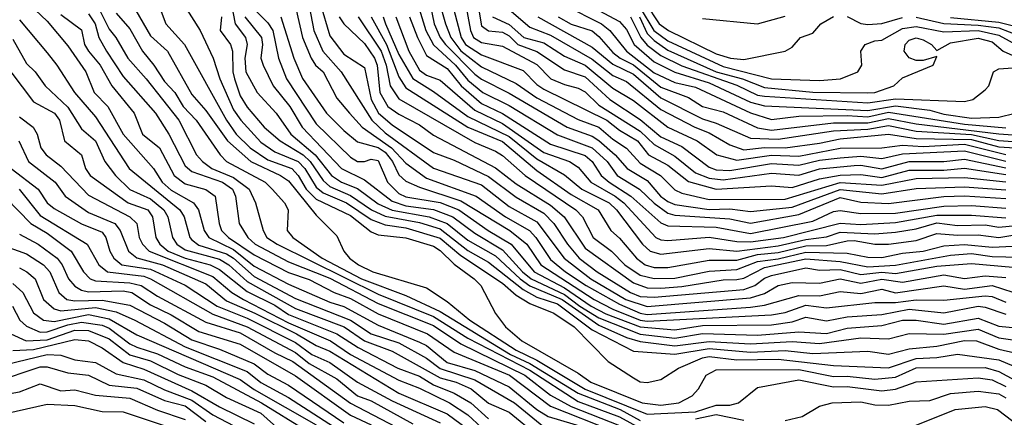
# Model space of a CAD drawing. Header units: metres. Extents: x -51132 to -49532, y -231222 to -229437.
# Tile 540 of 656: x -50346 to -50274, y -229764 to -229735. Entities that reach past the tile are written whole.
import ezdxf

# ---------------------------------------------------------------- set-up
doc = ezdxf.new("R2010")
doc.units = ezdxf.units.M
for name, color, linetype in [('CONTOUR_HALF', 8, 'Continuous'), ('CONTOUR_INDEX', 1, 'Continuous'), ('CONTOUR_INTER', 3, 'Continuous')]:
    doc.layers.add(name, color=color, linetype=linetype)

msp = doc.modelspace()

# ---------------------------------------------------------------- linework, layer by layer
at = {"layer": 'CONTOUR_HALF'}
for points, elevation in [([(-50317.191, -229732.259), (-50316.121, -229735.759), (-50315.58, -229736.79), (-50313.968, -229738.259), (-50313.08, -229739.344), (-50311.986, -229740.259), (-50310.08, -229741.2), (-50306.58, -229743.316), (-50304.08, -229744.274), (-50302.978, -229745.259), (-50302.245, -229746.259), (-50300.634, -229747.259), (-50299.58, -229748.286), (-50298.58, -229749.01), (-50298.08, -229749.152), (-50294.08, -229749.418), (-50292.58, -229749.736), (-50289.08, -229749.096), (-50286.08, -229747.875), (-50284.58, -229748.204), (-50282.58, -229748.297), (-50278.58, -229747.79), (-50277.08, -229747.736), (-50274.08, -229747.948)], 34.5), ([(-50313.58, -229731.957), (-50312.888, -229735.759), (-50312.661, -229736.259), (-50312.08, -229736.616), (-50310.58, -229736.886), (-50308.08, -229738.223), (-50307.073, -229739.259), (-50306.08, -229739.675), (-50305.08, -229739.922), (-50304.58, -229740.207), (-50303.58, -229741.163), (-50300.58, -229743.042), (-50299.58, -229744.026), (-50298.08, -229744.868), (-50296.58, -229746.089), (-50295.58, -229746.476), (-50294.58, -229746.595), (-50291.08, -229746.105), (-50289.08, -229746.238), (-50287.58, -229745.79), (-50285.08, -229745.543), (-50284.58, -229745.518), (-50283.08, -229745.778), (-50281.08, -229745.259), (-50278.58, -229745.264), (-50277.08, -229745.079), (-50274.08, -229745.716)], 32.5), ([(-50335.735, -229733.259), (-50334.983, -229735.259), (-50333.63, -229736.759), (-50330.58, -229742.252), (-50329.875, -229743.259), (-50328.863, -229744.259), (-50327.58, -229745.141), (-50325.852, -229745.759), (-50325.377, -229746.259), (-50324.81, -229747.259), (-50324.08, -229747.982), (-50321.58, -229749.182), (-50320.08, -229750.369), (-50319.58, -229750.57), (-50317.58, -229750.787), (-50315.58, -229751.396), (-50315.08, -229751.714), (-50314.08, -229752.711), (-50312.635, -229753.759), (-50312.144, -229754.259), (-50311.08, -229756.28), (-50310.363, -229757.259), (-50309.173, -229758.259), (-50305.08, -229760.621), (-50304.175, -229761.259), (-50300.446, -229762.759), (-50299.08, -229762.944), (-50297.798, -229762.759), (-50296.828, -229762.259), (-50296.358, -229761.759), (-50295.8, -229760.759), (-50295.08, -229760.372), (-50289.08, -229760.356), (-50286.58, -229760.868), (-50285.58, -229760.834), (-50283.58, -229761.062), (-50282.08, -229760.902), (-50280.58, -229760.232), (-50275.58, -229760.21), (-50274.58, -229760.487), (-50272.58, -229761.587)], 42.5), ([(-50324.58, -229733.972), (-50324.25, -229735.759), (-50323.596, -229737.259), (-50322.26, -229738.759), (-50320.042, -229742.259), (-50319.08, -229743.182), (-50315.58, -229745.736), (-50312.08, -229746.944), (-50310.08, -229748.509), (-50308.08, -229749.622), (-50306.105, -229752.259), (-50304.171, -229753.759), (-50301.636, -229755.259), (-50300.08, -229755.781), (-50292.58, -229755.154), (-50291.58, -229754.835), (-50290.58, -229754.244), (-50289.58, -229754.027), (-50287.58, -229754.079), (-50286.08, -229753.761), (-50284.58, -229754.093), (-50283.08, -229753.795), (-50281.58, -229754.018), (-50278.58, -229753.49), (-50277.08, -229753.751), (-50275.58, -229753.557), (-50274.08, -229753.675)], 38.5), ([(-50306.08, -229733.911), (-50303.385, -229735.259), (-50302.8, -229735.759), (-50301.586, -229737.259), (-50299.58, -229738.815), (-50298.08, -229739.526), (-50296.58, -229739.866), (-50292.58, -229741.728), (-50291.08, -229742.211), (-50289.08, -229741.97), (-50285.58, -229741.915), (-50284.08, -229742.013), (-50282.58, -229741.674), (-50277.08, -229742.548), (-50274.08, -229742.811)], 29.5), ([(-50344.456, -229734.259), (-50343.58, -229735.08), (-50342.08, -229736.863), (-50340.772, -229738.759), (-50340.175, -229740.259), (-50339.173, -229741.259), (-50338.065, -229743.259), (-50335.867, -229745.759), (-50335.232, -229746.759), (-50334.58, -229747.34), (-50332.973, -229748.259), (-50332.617, -229748.759), (-50332.195, -229750.259), (-50331.85, -229750.759), (-50330.08, -229751.646), (-50328.58, -229752.845), (-50326.08, -229754.155), (-50323.08, -229755.474), (-50322.08, -229755.774), (-50319.58, -229757.122), (-50316.58, -229758.356), (-50316.08, -229758.609), (-50314.58, -229759.83), (-50312.58, -229760.419), (-50310.08, -229761.607), (-50308.08, -229763.243), (-50307.264, -229763.759), (-50304.58, -229764.558)], 45.5), ([(-50340.58, -229734.537), (-50340.101, -229735.259), (-50339.826, -229736.259), (-50339.282, -229737.259), (-50338.08, -229739.097), (-50335.714, -229741.759), (-50334.758, -229743.259), (-50333.58, -229745.575), (-50333.08, -229745.991), (-50330.871, -229746.759), (-50330.15, -229747.259), (-50329.917, -229747.759), (-50329.671, -229749.759), (-50329.028, -229750.759), (-50328.495, -229751.259), (-50326.08, -229752.531), (-50323.08, -229753.724), (-50319.58, -229755.569), (-50315.58, -229757.145), (-50313.58, -229758.48), (-50308.96, -229760.759), (-50307.08, -229762.199), (-50305.58, -229763.032), (-50302.08, -229764.404)], 44.5), ([(-50338.58, -229734.489), (-50337.58, -229735.62), (-50336.67, -229737.259), (-50335.842, -229738.259), (-50335.08, -229739.448), (-50334.32, -229740.259), (-50333.717, -229741.259), (-50332.773, -229742.259), (-50331.034, -229744.759), (-50330.582, -229745.259), (-50327.774, -229746.759), (-50327.261, -229747.259), (-50326.375, -229748.259), (-50326.115, -229748.759), (-50326.191, -229750.259), (-50325.761, -229750.759), (-50323.643, -229752.259), (-50320.798, -229753.759), (-50317.58, -229754.99), (-50315.08, -229756.149), (-50309.993, -229759.259), (-50308.58, -229759.911), (-50305.08, -229762.071), (-50302.039, -229763.259), (-50300.58, -229764.06)], 43.5), ([(-50330.934, -229734.759), (-50331.034, -229735.759), (-50330.281, -229736.759), (-50330.138, -229737.259), (-50330.116, -229738.759), (-50329.993, -229739.259), (-50329.58, -229740.497), (-50329.08, -229741.311), (-50327.837, -229742.759), (-50326.696, -229743.759), (-50325.018, -229744.759), (-50324.514, -229745.259), (-50323.58, -229746.641), (-50323.08, -229747.063), (-50321.58, -229747.728), (-50320.062, -229748.759), (-50319.08, -229749.226), (-50316.58, -229749.69), (-50315.08, -229750.136), (-50313.08, -229751.707), (-50311.58, -229752.557), (-50309.08, -229754.54), (-50308.08, -229755.091), (-50306.58, -229755.587), (-50304.08, -229757.48), (-50301.08, -229759.016), (-50298.08, -229759.247), (-50295.58, -229758.835), (-50292.58, -229759.093), (-50290.08, -229758.973), (-50288.08, -229759.192), (-50284.08, -229759.022), (-50282.58, -229759.226), (-50281.08, -229758.838), (-50279.08, -229758.66), (-50277.08, -229758.249), (-50276.205, -229758.259), (-50274.58, -229758.868), (-50272.58, -229759.334)], 41.5), ([(-50329.251, -229734.759), (-50328.029, -229736.259), (-50327.962, -229736.759), (-50328.098, -229737.759), (-50327.932, -229738.259), (-50327.186, -229739.759), (-50325.975, -229741.259), (-50325.094, -229742.759), (-50322.242, -229745.759), (-50320.58, -229746.593), (-50318.58, -229748.135), (-50317.58, -229748.463), (-50315.58, -229748.735), (-50314.168, -229749.259), (-50312.58, -229750.464), (-50310.58, -229751.658), (-50309.121, -229753.259), (-50308.499, -229753.759), (-50306.08, -229754.903), (-50304.974, -229755.759), (-50303.58, -229756.594), (-50300.58, -229757.776), (-50298.08, -229758.07), (-50296.08, -229757.747), (-50292.08, -229757.854), (-50289.08, -229757.614), (-50287.08, -229757.732), (-50285.58, -229757.34), (-50283.08, -229757.157), (-50281.58, -229756.776), (-50280.58, -229756.779), (-50278.58, -229757.062), (-50276.08, -229756.632), (-50274.58, -229757.212), (-50272.58, -229757.398)], 40.5), ([(-50326.645, -229734.759), (-50325.696, -229737.759), (-50325.08, -229739.235), (-50323.334, -229741.759), (-50322.08, -229743.017), (-50321.08, -229743.817), (-50319.58, -229744.228), (-50319.08, -229744.582), (-50318.55, -229745.259), (-50318.08, -229746.228), (-50317.58, -229746.671), (-50316.58, -229747.129), (-50313.58, -229748.112), (-50310.048, -229750.259), (-50308.8, -229751.259), (-50307.783, -229752.759), (-50303.929, -229755.259), (-50302.58, -229755.965), (-50300.58, -229756.762), (-50300.08, -229756.846), (-50291.08, -229756.372), (-50290.08, -229756.208), (-50288.58, -229755.691), (-50287.08, -229755.876), (-50283.58, -229755.479), (-50282.08, -229755.494), (-50280.58, -229755.293), (-50278.58, -229755.329), (-50275.58, -229754.996), (-50275.08, -229755.04), (-50274.08, -229755.459)], 39.5), ([(-50322.404, -229734.759), (-50322.08, -229735.265), (-50320.58, -229736.703), (-50319.839, -229737.759), (-50319.659, -229738.259), (-50319.451, -229740.259), (-50318.871, -229741.259), (-50318.08, -229741.826), (-50316.58, -229742.604), (-50315.58, -229743.352), (-50311.08, -229745.704), (-50309.58, -229746.87), (-50307.08, -229748.413), (-50306.102, -229749.259), (-50304.58, -229751.533), (-50301.08, -229754.058), (-50300.08, -229754.424), (-50299.08, -229754.44), (-50297.58, -229754.337), (-50294.58, -229753.849), (-50293.58, -229753.817), (-50293.08, -229753.731), (-50291.58, -229752.958), (-50288.58, -229752.316), (-50286.08, -229752.502), (-50284.08, -229752.895), (-50282.08, -229752.766), (-50278.08, -229752.042), (-50276.58, -229751.924), (-50275.08, -229752.14), (-50273.08, -229752.194)], 37.5), ([(-50320.085, -229734.759), (-50318.985, -229736.759), (-50318.08, -229739.099), (-50317.58, -229739.903), (-50313.08, -229742.764), (-50310.58, -229743.806), (-50308.08, -229745.912), (-50305.58, -229747.653), (-50303.632, -229748.759), (-50302.723, -229750.259), (-50302.08, -229750.825), (-50300.86, -229752.259), (-50300.217, -229752.759), (-50299.58, -229752.951), (-50298.58, -229752.953), (-50295.58, -229752.412), (-50293.58, -229752.414), (-50292.08, -229752.014), (-50290.58, -229751.856), (-50288.58, -229751.385), (-50287.08, -229751.34), (-50285.58, -229751.004), (-50285.08, -229750.981), (-50283.58, -229751.256), (-50282.58, -229751.252), (-50280.58, -229750.99), (-50279.08, -229750.471), (-50277.58, -229750.604), (-50276.08, -229750.574), (-50274.58, -229750.773), (-50272.58, -229750.442)], 36.5), ([(-50318.302, -229734.759), (-50317.35, -229737.259), (-50316.58, -229738.619), (-50316.08, -229738.987), (-50315.08, -229739.348), (-50312.58, -229741.527), (-50310.58, -229742.487), (-50307.58, -229744.592), (-50305.721, -229745.259), (-50305.08, -229745.669), (-50304.16, -229746.759), (-50302.412, -229747.759), (-50301.78, -229748.259), (-50299.442, -229750.759), (-50299.08, -229750.949), (-50298.58, -229750.989), (-50295.58, -229750.746), (-50293.58, -229751.072), (-50292.58, -229751.086), (-50290.209, -229750.759), (-50286.08, -229749.722), (-50284.58, -229749.816), (-50282.08, -229749.69), (-50279.08, -229749.147), (-50276.58, -229749.144), (-50274.08, -229749.334)], 35.5), ([(-50314.98, -229734.259), (-50314.702, -229735.259), (-50314.311, -229736.259), (-50313.58, -229737.224), (-50312.08, -229738.379), (-50309.58, -229739.589), (-50308.08, -229740.63), (-50305.08, -229742.215), (-50303.58, -229742.767), (-50302.58, -229743.637), (-50301.58, -229744.297), (-50300.58, -229745.386), (-50299.122, -229746.259), (-50298.08, -229747.317), (-50297.58, -229747.552), (-50295.58, -229748.014), (-50290.08, -229747.979), (-50286.08, -229746.78), (-50283.08, -229746.982), (-50280.58, -229746.491), (-50277.08, -229746.419), (-50274.08, -229746.721)], 33.5), ([(-50311.285, -229734.759), (-50310.08, -229735.305), (-50309.015, -229736.259), (-50307.58, -229736.645), (-50306.08, -229737.618), (-50304.573, -229738.259), (-50302.58, -229739.931), (-50301.08, -229740.839), (-50298.591, -229742.759), (-50296.445, -229743.759), (-50295.033, -229744.759), (-50293.58, -229745.158), (-50291.08, -229744.791), (-50289.08, -229744.858), (-50286.08, -229744.28), (-50283.08, -229744.252), (-50281.58, -229744.058), (-50280.08, -229744.158), (-50277.08, -229744.003), (-50274.08, -229744.737)], 31.5), ([(-50308.011, -229734.759), (-50304.08, -229736.951), (-50302.58, -229738.202), (-50301.08, -229738.909), (-50299.08, -229740.636), (-50296.08, -229742.156), (-50295.08, -229742.462), (-50292.58, -229743.561), (-50290.58, -229743.627), (-50286.58, -229743.027), (-50284.08, -229742.901), (-50282.58, -229742.636), (-50280.58, -229743.053), (-50276.58, -229743.3), (-50274.58, -229743.72), (-50268.08, -229744.199)], 30.5), ([(-50301.288, -229734.759), (-50300.529, -229736.259), (-50300.08, -229736.805), (-50299.08, -229737.571), (-50297.58, -229738.322), (-50293.58, -229739.725), (-50292.08, -229740.433), (-50291.58, -229740.52), (-50284.08, -229740.996), (-50282.08, -229740.697), (-50277.08, -229740.904), (-50276.461, -229740.759), (-50275.58, -229740.048), (-50275.324, -229739.759), (-50274.97, -229738.759), (-50274.58, -229738.53), (-50273.58, -229738.466)], 28.5), ([(-50300.58, -229734.108), (-50299.599, -229735.759), (-50298.58, -229736.507), (-50294.58, -229738.363), (-50291.08, -229739.265), (-50287.58, -229739.386), (-50286.063, -229739.259), (-50284.802, -229738.759), (-50284.528, -229738.259), (-50284.581, -229737.259), (-50284.266, -229736.759), (-50283.58, -229736.503), (-50283.08, -229736.461), (-50281.58, -229735.593), (-50280.58, -229735.467), (-50278.58, -229735.841), (-50276.08, -229735.758), (-50274.58, -229736.084), (-50273.08, -229736.914)], 27.5), ([(-50296.08, -229734.87), (-50292.08, -229735.269), (-50290.08, -229734.7)], 26.5), ([(-50278.08, -229734.815), (-50274.58, -229735.132), (-50272.58, -229735.647)], 26.5), ([(-50346.08, -229736.381), (-50345.08, -229738.132), (-50344.439, -229738.759), (-50343.713, -229739.759), (-50342.08, -229741.312), (-50341.08, -229742.894), (-50340.065, -229743.759), (-50339.388, -229745.259), (-50338.635, -229746.259), (-50337.58, -229747.276), (-50336.08, -229747.967), (-50335.114, -229748.759), (-50334.828, -229749.259), (-50334.496, -229750.759), (-50334.183, -229751.259), (-50333.58, -229751.665), (-50331.08, -229752.33), (-50330.405, -229752.759), (-50329.08, -229753.969), (-50325.58, -229755.928), (-50322.049, -229757.259), (-50320.58, -229758.259), (-50318.58, -229759.015), (-50315.08, -229760.96), (-50313.938, -229761.259), (-50312.83, -229761.759), (-50311.58, -229762.793), (-50310.08, -229763.438), (-50308.08, -229765.097)], 46.5), ([(-50345.58, -229742.007), (-50344.606, -229742.759), (-50344.297, -229743.259), (-50344.037, -229744.259), (-50343.661, -229744.759), (-50342.58, -229745.588), (-50340.58, -229747.707), (-50337.58, -229749.279), (-50337.09, -229749.759), (-50336.902, -229750.759), (-50336.667, -229751.259), (-50336.191, -229751.759), (-50331.58, -229753.595), (-50330.189, -229754.759), (-50329.334, -229755.259), (-50326.08, -229756.956), (-50323.048, -229758.259), (-50321.58, -229759.257), (-50318.08, -229761.132), (-50316.58, -229761.706), (-50314.413, -229762.759), (-50313.08, -229763.64), (-50312.08, -229764.554)], 47.5), ([(-50346.184, -229745.759), (-50344.233, -229747.259), (-50343.574, -229748.259), (-50343.08, -229748.661), (-50341.08, -229749.777), (-50339.58, -229750.386), (-50339.324, -229750.759), (-50339.034, -229751.759), (-50338.756, -229752.259), (-50338.163, -229752.759), (-50336.08, -229753.069), (-50333.58, -229754.222), (-50331.266, -229755.759), (-50329.08, -229756.613), (-50325.58, -229758.39), (-50324.389, -229759.259), (-50323.08, -229759.839), (-50321.08, -229761.262), (-50318.58, -229762.628), (-50315.08, -229764.212)], 48.5), ([(-50346.58, -229747.903), (-50344.763, -229749.759), (-50343.58, -229750.459), (-50341.849, -229751.759), (-50340.947, -229753.259), (-50340.456, -229753.759), (-50340.08, -229753.909), (-50337.58, -229754.053), (-50336.757, -229754.259), (-50335.58, -229755.032), (-50332.08, -229756.917), (-50329.58, -229757.687), (-50327.08, -229759.141), (-50325.766, -229759.759), (-50321.58, -229762.791), (-50316.08, -229765.67)], 49.5), ([(-50347.58, -229751.068), (-50345.08, -229751.954), (-50343.846, -229752.759), (-50343.383, -229753.259), (-50342.737, -229754.759), (-50342.165, -229755.259), (-50341.58, -229755.366), (-50339.58, -229755.326), (-50337.58, -229755.681), (-50335.08, -229756.988), (-50333.08, -229758.204), (-50331.08, -229758.863), (-50328.58, -229759.939), (-50327.58, -229760.689), (-50326.08, -229761.479), (-50322.08, -229764.213)], 50.5), ([(-50346.08, -229754.114), (-50345.342, -229754.759), (-50344.58, -229756.245), (-50343.849, -229756.759), (-50343.08, -229756.869), (-50340.58, -229756.365), (-50339.08, -229756.664), (-50337.08, -229757.833), (-50329.58, -229761.081), (-50328.58, -229761.808), (-50324.08, -229764.373)], 51.5), ([(-50346.209, -229757.759), (-50345.101, -229758.259), (-50343.58, -229758.186), (-50341.58, -229757.485), (-50340.58, -229757.518), (-50339.08, -229758.123), (-50337.58, -229759.287), (-50336.08, -229759.726), (-50334.08, -229760.711), (-50332.08, -229761.489), (-50330.58, -229762.381), (-50328.08, -229763.529), (-50326.716, -229764.759)], 52.5), ([(-50353.12, -229765.259), (-50353.542, -229763.259), (-50353.593, -229762.759), (-50353.478, -229762.259), (-50353.08, -229761.707), (-50352.58, -229761.504), (-50351.58, -229761.534), (-50351.08, -229761.411), (-50349.08, -229760.307), (-50346.58, -229759.981), (-50343.58, -229759.258), (-50342.58, -229759.32), (-50341.58, -229759.653), (-50340.08, -229759.851), (-50338.58, -229760.66), (-50336.58, -229761.108), (-50335.08, -229761.824), (-50333.08, -229762.572), (-50331.58, -229763.641), (-50328.58, -229765.212)], 53.5), ([(-50349.58, -229764.198), (-50347.08, -229762.246), (-50345.58, -229761.975), (-50344.08, -229761.379), (-50342.58, -229761.893), (-50341.58, -229761.829), (-50340.08, -229762.209), (-50337.58, -229762.428), (-50335.58, -229763.308), (-50333.58, -229763.973)], 54.5), ([(-50290.08, -229764.06), (-50288.838, -229763.759), (-50287.58, -229762.999), (-50286.662, -229762.759), (-50284.58, -229762.686), (-50283.58, -229762.907), (-50282.58, -229762.929), (-50281.08, -229762.65), (-50279.58, -229762.596), (-50278.08, -229762.095), (-50276.08, -229761.914), (-50274.58, -229762.108), (-50274.08, -229762.4)], 43.5), ([(-50296.58, -229763.928), (-50295.08, -229763.605), (-50293.08, -229764.028)], 43.5)]:
    msp.add_lwpolyline(points, dxfattribs=dict(at, elevation=elevation))
at = {"layer": 'CONTOUR_INDEX'}
for points, elevation in [([(-50342.58, -229734.597), (-50341.08, -229735.709), (-50340.877, -229736.759), (-50340.594, -229737.259), (-50339.733, -229738.259), (-50338.892, -229739.759), (-50337.277, -229741.759), (-50336.679, -229743.259), (-50335.429, -229744.259), (-50334.37, -229746.259), (-50333.58, -229746.876), (-50332.08, -229747.277), (-50331.406, -229747.759), (-50331.112, -229749.759), (-50330.933, -229750.259), (-50330.427, -229750.759), (-50328.58, -229752.035), (-50326.08, -229753.304), (-50324.58, -229753.826), (-50322.768, -229754.759), (-50321.58, -229755.194), (-50319.58, -229756.303), (-50316.017, -229757.759), (-50314.08, -229759.092), (-50310.057, -229760.759), (-50307.08, -229763.011), (-50302.58, -229764.805)], 45), ([(-50328.524, -229734.259), (-50327.58, -229735.203), (-50327.216, -229735.759), (-50326.81, -229737.759), (-50326.238, -229739.259), (-50324.08, -229742.518), (-50321.58, -229744.93), (-50321.08, -229745.243), (-50320.58, -229745.253), (-50320.08, -229745.095), (-50319.58, -229745.194), (-50318.91, -229746.759), (-50318.08, -229747.578), (-50317.58, -229747.807), (-50315.08, -229748.223), (-50313.727, -229748.759), (-50311.617, -229750.259), (-50309.937, -229751.259), (-50308.262, -229753.259), (-50306.08, -229754.425), (-50304.13, -229755.759), (-50303.08, -229756.317), (-50300.58, -229757.261), (-50298.08, -229757.458), (-50296.08, -229757.152), (-50291.08, -229757.113), (-50289.58, -229756.888), (-50288.58, -229756.56), (-50287.08, -229756.823), (-50285.58, -229756.538), (-50283.08, -229756.347), (-50281.08, -229755.964), (-50278.58, -229756.243), (-50276.08, -229755.759), (-50275.58, -229755.822), (-50274.08, -229756.343)], 40), ([(-50317.314, -229734.759), (-50316.74, -229736.259), (-50316.08, -229737.556), (-50314.58, -229738.515), (-50313.564, -229739.759), (-50312.08, -229741.054), (-50310.58, -229741.76), (-50307.08, -229743.998), (-50304.58, -229744.829), (-50304.058, -229745.259), (-50303.424, -229746.259), (-50302.847, -229746.759), (-50301.258, -229747.759), (-50299.08, -229749.7), (-50298.58, -229749.93), (-50295.08, -229750.022), (-50292.58, -229750.483), (-50288.08, -229749.581), (-50286.58, -229748.884), (-50286.08, -229748.8), (-50284.58, -229749.028), (-50282.08, -229748.999), (-50278.58, -229748.507), (-50276.58, -229748.441), (-50274.08, -229748.634)], 35), ([(-50306.534, -229734.759), (-50305.58, -229735.279), (-50304.08, -229735.774), (-50303.58, -229736.177), (-50302.58, -229737.335), (-50302.044, -229737.759), (-50301.08, -229738.238), (-50299.08, -229739.864), (-50297.08, -229740.616), (-50296.062, -229741.259), (-50294.58, -229741.642), (-50292.08, -229742.804), (-50291.08, -229742.978), (-50286.58, -229742.445), (-50284.08, -229742.446), (-50282.58, -229742.134), (-50280.58, -229742.532), (-50274.58, -229743.257), (-50269.58, -229743.608)], 30), ([(-50345.58, -229750.526), (-50344.22, -229751.259), (-50342.864, -229752.259), (-50342.485, -229752.759), (-50342.04, -229753.759), (-50341.58, -229754.311), (-50341.08, -229754.601), (-50340.58, -229754.703), (-50338.08, -229754.642), (-50337.449, -229754.759), (-50336.08, -229755.663), (-50334.58, -229756.381), (-50332.58, -229757.601), (-50329.58, -229758.516), (-50325.58, -229760.797), (-50321.58, -229763.657), (-50320.08, -229764.374)], 50), ([(-50347.527, -229764.259), (-50346.995, -229763.759), (-50346.58, -229763.54), (-50343.58, -229762.867), (-50341.58, -229762.951), (-50339.58, -229763.404), (-50338.08, -229763.428), (-50334.58, -229764.586)], 55)]:
    msp.add_lwpolyline(points, dxfattribs=dict(at, elevation=elevation))
at = {"layer": 'CONTOUR_INTER'}
for points, elevation in [([(-50335, -229731.759), (-50332.491, -229735.759), (-50331.541, -229737.759), (-50331.073, -229739.259), (-50330.08, -229741.494), (-50329.54, -229742.259), (-50328.08, -229743.863), (-50327.08, -229744.559), (-50325.372, -229745.259), (-50324.9, -229745.759), (-50324.08, -229747.119), (-50323.58, -229747.522), (-50321.885, -229748.259), (-50320.08, -229749.459), (-50319.08, -229749.858), (-50317.58, -229750.078), (-50315.08, -229750.829), (-50313.58, -229752.082), (-50310.58, -229754.095), (-50309.58, -229754.948), (-50308.58, -229755.566), (-50306.856, -229756.259), (-50305.363, -229757.259), (-50302.915, -229759.759), (-50301.08, -229760.955), (-50300.58, -229761.241), (-50300.08, -229761.294), (-50299.08, -229761.074), (-50297.822, -229760.259), (-50296.08, -229759.501), (-50295.58, -229759.408), (-50293.58, -229759.659), (-50290.58, -229759.603), (-50286.58, -229760.053), (-50282.58, -229760.217), (-50280.58, -229759.555), (-50279.08, -229759.487), (-50277.58, -229759.244), (-50274.58, -229759.655), (-50272.58, -229760.484)], 42), ([(-50338.307, -229732.259), (-50336.08, -229736.141), (-50334.858, -229737.259), (-50333.08, -229740.404), (-50332.08, -229741.544), (-50330.505, -229743.759), (-50328.812, -229745.259), (-50326.652, -229746.259), (-50326.08, -229746.665), (-50324.08, -229749.146), (-50322.58, -229750.652), (-50322.07, -229751.759), (-50321.672, -229752.259), (-50321.014, -229752.759), (-50319.966, -229753.259), (-50316.08, -229754.427), (-50314.58, -229755.418), (-50312.945, -229756.759), (-50309.58, -229758.951), (-50308.08, -229759.673), (-50304.58, -229761.766), (-50300.08, -229763.597), (-50296.58, -229763.422), (-50295.08, -229762.942), (-50294.08, -229762.943), (-50293.46, -229762.759), (-50292.08, -229761.666), (-50289.08, -229761.102), (-50286.58, -229761.599), (-50285.58, -229761.589), (-50283.08, -229761.901), (-50282.08, -229761.776), (-50280.58, -229761.249), (-50276.08, -229760.949), (-50275.08, -229761.097), (-50274.08, -229761.576)], 43), ([(-50315.933, -229733.259), (-50315.521, -229735.259), (-50315.086, -229736.259), (-50314.713, -229736.759), (-50312.58, -229738.929), (-50312.08, -229739.274), (-50310.08, -229740.296), (-50305.883, -229742.759), (-50304.08, -229743.428), (-50303.58, -229743.73), (-50302.392, -229744.759), (-50301.522, -229745.759), (-50300.08, -229746.633), (-50299.109, -229747.759), (-50298.58, -229748.152), (-50298.08, -229748.371), (-50295.58, -229748.747), (-50294.08, -229748.684), (-50292.58, -229748.878), (-50289.58, -229748.575), (-50286.08, -229747.294), (-50283.08, -229747.611), (-50280.58, -229747.22), (-50277.08, -229747.082), (-50274.08, -229747.303)], 34), ([(-50312.459, -229733.259), (-50312.08, -229735.406), (-50311.58, -229735.763), (-50310.58, -229735.867), (-50310.08, -229736.127), (-50309.457, -229736.759), (-50308.08, -229737.264), (-50306.08, -229738.603), (-50304.58, -229739.109), (-50302.783, -229740.759), (-50300.58, -229742.196), (-50299.08, -229743.454), (-50297.58, -229744.174), (-50295.58, -229745.676), (-50295.08, -229745.858), (-50294.08, -229745.909), (-50291.08, -229745.398), (-50289.08, -229745.529), (-50287.58, -229745.163), (-50286.08, -229744.997), (-50284.58, -229744.873), (-50283.08, -229745.044), (-50281.58, -229744.688), (-50277.08, -229744.471), (-50274.08, -229745.237)], 32), ([(-50330.238, -229733.759), (-50329.939, -229735.259), (-50329.205, -229736.259), (-50329.073, -229736.759), (-50329.251, -229737.759), (-50329.182, -229738.759), (-50328.343, -229740.259), (-50326.988, -229741.759), (-50325.904, -229743.259), (-50324.151, -229744.759), (-50322.96, -229746.259), (-50322.233, -229746.759), (-50321.08, -229747.216), (-50319.58, -229748.321), (-50318.58, -229748.786), (-50315.879, -229749.259), (-50314.58, -229749.744), (-50313.08, -229750.965), (-50311.08, -229752.094), (-50309.295, -229753.759), (-50308.58, -229754.272), (-50306.247, -229755.259), (-50303.58, -229757.14), (-50301.58, -229758.026), (-50300.58, -229758.328), (-50298.08, -229758.632), (-50295.58, -229758.309), (-50292.58, -229758.489), (-50289.58, -229758.317), (-50287.58, -229758.451), (-50284.58, -229758.062), (-50282.58, -229758.12), (-50281.08, -229757.727), (-50278.58, -229757.795), (-50276.08, -229757.425), (-50274.58, -229758.047), (-50272.58, -229758.33)], 41), ([(-50323.783, -229733.759), (-50323.08, -229736.134), (-50322.08, -229737.47), (-50320.58, -229738.422), (-50320.09, -229740.759), (-50319.559, -229741.759), (-50318.58, -229742.604), (-50315.58, -229744.608), (-50314.08, -229745.167), (-50311.58, -229746.354), (-50309.58, -229747.838), (-50307.58, -229749.014), (-50306.858, -229749.759), (-50305.869, -229751.259), (-50305, -229752.259), (-50303.696, -229753.259), (-50301.282, -229754.759), (-50300.58, -229755.052), (-50299.58, -229755.11), (-50293.08, -229754.533), (-50292.286, -229754.259), (-50291.58, -229753.724), (-50291.08, -229753.534), (-50288.58, -229752.981), (-50287.58, -229753.131), (-50286.08, -229753.092), (-50284.58, -229753.46), (-50283.08, -229753.294), (-50282.08, -229753.373), (-50279.08, -229752.849), (-50276.58, -229752.655), (-50273.58, -229752.925)], 38), ([(-50305.08, -229733.479), (-50302.08, -229735.087), (-50301.58, -229735.677), (-50301.027, -229736.759), (-50299.58, -229738.031), (-50298.08, -229738.784), (-50295.58, -229739.548), (-50292.58, -229740.959), (-50291.58, -229741.203), (-50284.08, -229741.546), (-50282.08, -229741.22), (-50279.58, -229741.536), (-50278.58, -229741.818), (-50276.58, -229742.105), (-50274.58, -229742.037), (-50273.398, -229741.759)], 29), ([(-50300.201, -229733.759), (-50299.214, -229735.259), (-50298.542, -229735.759), (-50295.08, -229737.453), (-50294.043, -229737.759), (-50293.08, -229737.842), (-50290.08, -229737.246), (-50289.58, -229736.951), (-50288.966, -229736.259), (-50288.08, -229735.944), (-50287.487, -229735.259), (-50286.58, -229734.726)], 27), ([(-50339.775, -229734.259), (-50339.08, -229735.662), (-50338.597, -229736.259), (-50337.73, -229737.759), (-50336.39, -229739.259), (-50334.022, -229742.259), (-50332.753, -229744.759), (-50332.321, -229745.259), (-50331.636, -229745.759), (-50330.08, -229746.405), (-50328.943, -229747.259), (-50328.478, -229748.259), (-50327.914, -229750.259), (-50327.652, -229750.759), (-50326.898, -229751.259), (-50319.58, -229754.883), (-50315.58, -229756.499), (-50313.08, -229758.066), (-50308.58, -229760.408), (-50305.08, -229762.68), (-50302.08, -229763.795), (-50300.58, -229764.607)], 44), ([(-50325.518, -229734.259), (-50325.08, -229736.259), (-50324.449, -229737.759), (-50324.118, -229738.259), (-50323.572, -229738.759), (-50322.58, -229740.654), (-50321.661, -229741.759), (-50320.731, -229742.759), (-50318.623, -229744.259), (-50317.58, -229745.374), (-50316.08, -229746.46), (-50312.48, -229747.759), (-50310.345, -229749.259), (-50308.624, -229750.259), (-50308.146, -229750.759), (-50307.08, -229752.358), (-50306.001, -229753.259), (-50304.496, -229754.259), (-50302.08, -229755.613), (-50300.58, -229756.256), (-50300.08, -229756.351), (-50292.58, -229755.815), (-50291.58, -229755.674), (-50289.08, -229754.976), (-50287.58, -229755.01), (-50286.08, -229754.688), (-50284.58, -229754.829), (-50283.08, -229754.52), (-50282.08, -229754.779), (-50278.58, -229754.268), (-50277.08, -229754.511), (-50275.08, -229754.26), (-50273.58, -229754.725)], 39), ([(-50321.028, -229734.759), (-50319.369, -229737.259), (-50319.014, -229738.259), (-50318.714, -229739.759), (-50318.08, -229740.696), (-50312.58, -229743.872), (-50311.08, -229744.493), (-50310.58, -229744.827), (-50308.933, -229746.259), (-50305.248, -229748.759), (-50304.778, -229749.259), (-50304.004, -229750.759), (-50302.656, -229751.759), (-50301.694, -229752.759), (-50300.58, -229753.496), (-50299.58, -229753.756), (-50298.08, -229753.724), (-50295.58, -229753.202), (-50293.58, -229753.088), (-50292.08, -229752.52), (-50290.58, -229752.318), (-50288.58, -229751.833), (-50285.58, -229751.896), (-50284.08, -229752.205), (-50283.08, -229752.226), (-50281.58, -229751.896), (-50280.073, -229751.759), (-50278.58, -229751.374), (-50277.08, -229751.271), (-50275.08, -229751.48), (-50272.58, -229751.347)], 37), ([(-50319.227, -229734.759), (-50319.057, -229735.259), (-50318.08, -229737.492), (-50317.08, -229739.237), (-50315.58, -229740.168), (-50313.08, -229741.999), (-50310.08, -229743.443), (-50308.08, -229745.053), (-50306.08, -229746.234), (-50304.813, -229747.259), (-50302.829, -229748.259), (-50302.312, -229748.759), (-50300.41, -229751.259), (-50299.863, -229751.759), (-50299.08, -229751.985), (-50295.58, -229751.571), (-50293.58, -229751.753), (-50290.58, -229751.379), (-50288.58, -229750.915), (-50287.08, -229750.719), (-50286.08, -229750.383), (-50283.58, -229750.497), (-50282.08, -229750.392), (-50280.58, -229750.14), (-50279.08, -229749.713), (-50277.58, -229749.897), (-50275.58, -229749.862), (-50274.58, -229750.03), (-50272.08, -229749.777)], 36), ([(-50314.106, -229734.259), (-50313.57, -229736.259), (-50313.243, -229736.759), (-50312.08, -229737.504), (-50309.08, -229738.66), (-50308.08, -229739.665), (-50307.58, -229739.995), (-50303.009, -229742.259), (-50302.08, -229742.99), (-50300.792, -229743.759), (-50299.984, -229744.759), (-50298.58, -229745.531), (-50297.08, -229746.718), (-50295.08, -229747.264), (-50291.08, -229747.016), (-50289.58, -229747.133), (-50287.58, -229746.51), (-50286.08, -229746.247), (-50284.58, -229746.199), (-50283.08, -229746.411), (-50281.08, -229745.89), (-50278.58, -229745.893), (-50277.08, -229745.75), (-50274.08, -229746.202)], 33), ([(-50310.08, -229734.228), (-50308.58, -229735.507), (-50307.08, -229736.087), (-50304.08, -229737.82), (-50302.58, -229739.016), (-50301.58, -229739.442), (-50299.08, -229741.471), (-50296.63, -229742.759), (-50295.58, -229743.178), (-50294.08, -229744.053), (-50293.08, -229744.419), (-50291.58, -229744.228), (-50290.08, -229744.251), (-50287.58, -229743.935), (-50286.08, -229743.604), (-50282.58, -229743.281), (-50280.58, -229743.595), (-50276.58, -229743.652), (-50274.58, -229744.187), (-50268.08, -229744.602)], 31), ([(-50300.636, -229734.759), (-50300.08, -229735.976), (-50299.58, -229736.481), (-50298.58, -229737.175), (-50295.08, -229738.741), (-50293.167, -229739.259), (-50291.58, -229739.881), (-50288.08, -229740.234), (-50284.08, -229740.278), (-50283.58, -229740.236), (-50282.206, -229739.759), (-50281.58, -229739.177), (-50279.352, -229738.259), (-50279.08, -229737.642), (-50280.08, -229737.922), (-50280.58, -229737.917), (-50281.08, -229737.723), (-50281.444, -229737.259), (-50281.386, -229736.759), (-50281.08, -229736.44), (-50280.58, -229736.276), (-50280.08, -229736.416), (-50279.457, -229736.759), (-50279.08, -229737.206), (-50278.08, -229736.635), (-50276.08, -229736.296), (-50275.08, -229736.582), (-50274.27, -229737.259), (-50273.58, -229737.552)], 28), ([(-50285.58, -229734.732), (-50284.58, -229735.236), (-50284.08, -229735.323), (-50283.08, -229735.25), (-50281.58, -229734.812)], 27), ([(-50280.58, -229734.774), (-50278.58, -229735.249), (-50276.08, -229735.359), (-50274.58, -229735.558), (-50273.08, -229736.141)], 27), ([(-50345.58, -229734.972), (-50343.58, -229737.369), (-50342.873, -229738.259), (-50341.604, -229740.259), (-50340.08, -229742.02), (-50337.626, -229745.759), (-50333.96, -229748.759), (-50333.65, -229749.259), (-50333.231, -229750.759), (-50333.08, -229750.944), (-50332.58, -229751.322), (-50330.58, -229751.958), (-50330.08, -229752.263), (-50328.58, -229753.592), (-50325.58, -229755.19), (-50321.58, -229756.767), (-50320.08, -229757.757), (-50318.08, -229758.423), (-50316.08, -229759.531), (-50315.08, -229760.274), (-50312.58, -229761.101), (-50309.689, -229762.759), (-50307.58, -229764.51)], 46), ([(-50346.957, -229737.759), (-50344.58, -229740.919), (-50343.038, -229741.759), (-50342.677, -229742.259), (-50342.322, -229743.759), (-50341.1, -229744.759), (-50340.802, -229745.759), (-50340.461, -229746.259), (-50337.703, -229748.259), (-50336.286, -229748.759), (-50335.939, -229749.259), (-50335.713, -229750.759), (-50335.416, -229751.259), (-50334.8, -229751.759), (-50333.58, -229752.276), (-50331.756, -229752.759), (-50331.08, -229753.086), (-50329.08, -229754.689), (-50327.08, -229755.679), (-50326.08, -229756.361), (-50322.57, -229757.759), (-50321.037, -229758.759), (-50318.153, -229760.259), (-50316.58, -229760.829), (-50315.58, -229761.451), (-50314.08, -229762.057), (-50312.864, -229762.759), (-50311.58, -229763.922)], 47), ([(-50345.625, -229743.759), (-50344.941, -229745.259), (-50343, -229746.759), (-50342.274, -229747.759), (-50340.58, -229748.966), (-50338.685, -229749.759), (-50338.288, -229750.259), (-50337.677, -229751.759), (-50337.08, -229752.243), (-50335.229, -229752.759), (-50332.08, -229754.13), (-50330.58, -229755.363), (-50328.525, -229756.259), (-50325.507, -229757.759), (-50324.08, -229758.603), (-50323.08, -229759.008), (-50318.08, -229762.062), (-50314.58, -229763.555), (-50312.08, -229765.395)], 48), ([(-50345.616, -229747.259), (-50344.08, -229749.178), (-50340.685, -229751.259), (-50339.84, -229752.759), (-50339.201, -229753.259), (-50336.58, -229753.582), (-50336.098, -229753.759), (-50331.58, -229756.338), (-50329.085, -229757.259), (-50325.58, -229759.113), (-50324.58, -229759.915), (-50322.58, -229761.023), (-50321.08, -229762.261), (-50320.08, -229762.618), (-50317.08, -229764.289)], 49), ([(-50345.58, -229752.974), (-50345.051, -229753.259), (-50344.451, -229753.759), (-50343.833, -229755.259), (-50343.08, -229755.942), (-50342.58, -229756.087), (-50340.08, -229755.851), (-50338.58, -229756.168), (-50337.234, -229756.759), (-50333.58, -229758.708), (-50329.08, -229760.504), (-50328.08, -229761.303), (-50326.08, -229762.384), (-50322.08, -229764.98)], 51), ([(-50346.095, -229755.759), (-50345.552, -229756.759), (-50345.08, -229757.2), (-50344.08, -229757.629), (-50343.58, -229757.609), (-50342.08, -229757.101), (-50341.08, -229756.906), (-50339.58, -229757.142), (-50339.08, -229757.347), (-50337.58, -229758.497), (-50337.08, -229758.736), (-50335.58, -229759.216), (-50333.58, -229760.166), (-50331.58, -229760.875), (-50328.041, -229762.759), (-50324.819, -229764.759)], 52), ([(-50346.08, -229758.969), (-50344.58, -229758.899), (-50341.58, -229758.182), (-50340.58, -229758.259), (-50339.58, -229758.785), (-50338.08, -229759.84), (-50336.58, -229760.327), (-50333.08, -229761.891), (-50331.08, -229763.066), (-50328.58, -229764.303)], 53), ([(-50352.191, -229765.259), (-50352.53, -229763.759), (-50352.405, -229763.259), (-50352.08, -229763.015), (-50350.58, -229762.786), (-50347.415, -229761.259), (-50344.08, -229760.167), (-50343.58, -229760.151), (-50342.08, -229760.595), (-50340.58, -229760.748), (-50339.08, -229761.478), (-50337.08, -229761.698), (-50335.08, -229762.6), (-50333.58, -229762.985), (-50332.08, -229764.121)], 54), ([(-50280.58, -229764.38), (-50277.761, -229763.259), (-50275.58, -229763.036), (-50274.693, -229763.259), (-50273.58, -229764.092)], 44)]:
    msp.add_lwpolyline(points, dxfattribs=dict(at, elevation=elevation))

doc.saveas('drawing.dxf')
